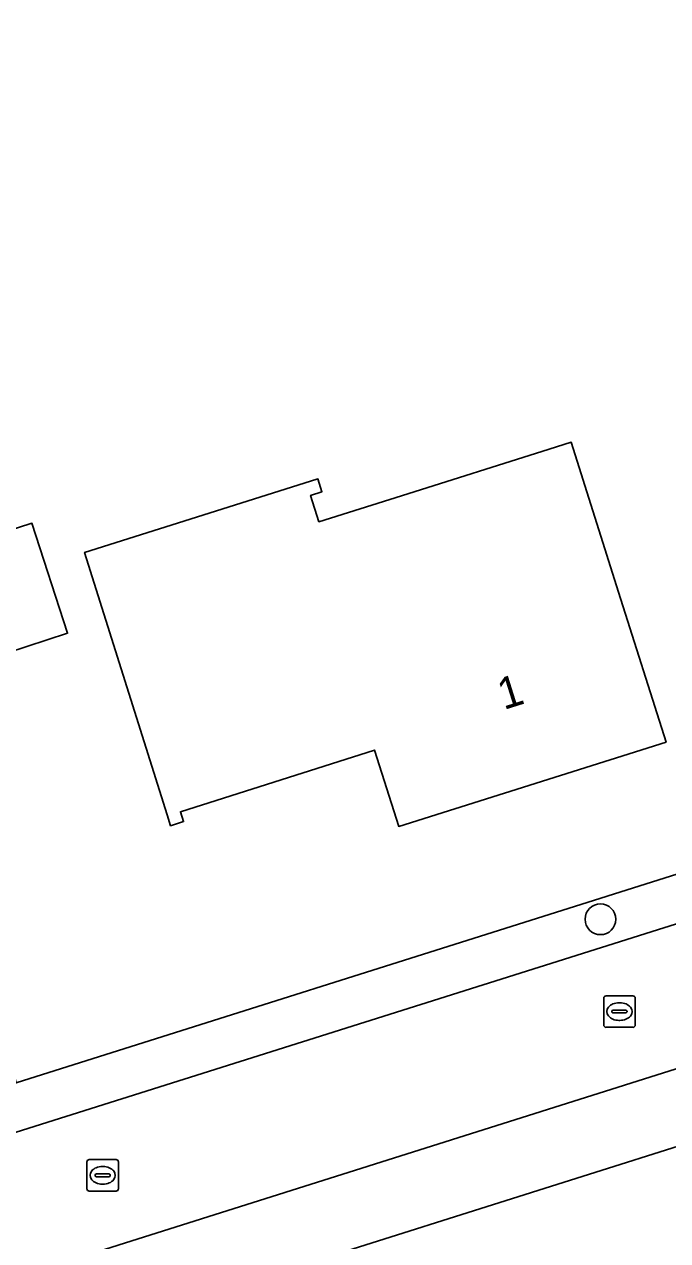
# Model space of a CAD drawing. Extents: x 163426 to 164192, y 380329 to 381641.
# Drawn here: x 163943.65 to 163964.09, y 381284.84 to 381323.49 of the extents above; entities that cross this region are included whole.
import ezdxf

# ---------------------------------------------------------------- set-up
doc = ezdxf.new("R2010")
doc.units = 0
for name, color, linetype in [('IMGEO_Boom', 7, 'Continuous'), ('IMGEO_Erf', 7, 'Continuous'), ('IMGEO_Kolk', 7, 'Continuous'), ('IMGEO_Pand', 7, 'Continuous'), ('IMGEO_Pand_nummerreeks', 7, 'Continuous'), ('IMGEO_Rijbaan_lokaal_open', 7, 'Continuous'), ('IMGEO_Voetpad_open', 7, 'Continuous')]:
    doc.layers.add(name, color=color, linetype=linetype)

msp = doc.modelspace()

# ---------------------------------------------------------------- linework, layer by layer
at = {"layer": 'IMGEO_Boom'}
msp.add_circle((163961.955, 381295.05), 0.489, dxfattribs=at)
at = {"layer": 'IMGEO_Erf'}
for points in [[(163913.73, 381379.954), (163915.906, 381377.066), (163917.715, 381374.256), (163918.762, 381372.692), (163921.534, 381367.958), (163923.872, 381362.995), (163925.758, 381357.843), (163928.758, 381344.373), (163929.518, 381341.822), (163931.347, 381342.333), (163933.816, 381333.507), (163932.138, 381333.029), (163932.56, 381331.611), (163942.876, 381291.921), (163943.388, 381289.852), (163999.73, 381307.65)], [(164001.617, 381299.59), (164000, 381299.079), (163946.357, 381282.135), (163946.949, 381280.126), (163950.911, 381264.377), (163953.894, 381250), (163955.908, 381240.291), (163959.527, 381217.462), (163960.076, 381214.403), (163973.754, 381216.166)]]:
    msp.add_lwpolyline(points, dxfattribs=at)
for points in [[(163952.976, 381309.045), (163953.105, 381308.635), (163952.743, 381308.521), (163953.007, 381307.682), (163955.631, 381308.509), (163960.325, 381309.988), (163961.025, 381310.209), (163962.532, 381305.449), (163964.041, 381300.682), (163955.546, 381298.001), (163954.778, 381300.424), (163948.606, 381298.469), (163948.706, 381298.154), (163948.296, 381298.022), (163948.187, 381298.369), (163946.238, 381304.554), (163945.559, 381306.707), (163950.328, 381308.21)], [(163945.023, 381304.138), (163943.084, 381303.509), (163942.466, 381303.308), (163941.33, 381306.806), (163943.887, 381307.636)]]:
    msp.add_lwpolyline(points, close=True, dxfattribs=at)
at = {"layer": 'IMGEO_Kolk'}
for p, q in [((163962.059, 381291.69), (163962.059, 381292.542)), ((163962.134, 381292.616), (163962.986, 381292.616)), ((163963.06, 381292.542), (163963.06, 381291.69)), ((163962.318, 381292.11), (163962.318, 381292.122)), ((163962.756, 381292.073), (163962.358, 381292.073)), ((163962.361, 381292.159), (163962.759, 381292.159)), ((163962.547, 381292.396), (163962.572, 381292.396)), ((163962.802, 381292.122), (163962.802, 381292.11)), ((163962.57, 381291.836), (163962.545, 381291.836)), ((163962.986, 381291.616), (163962.134, 381291.616)), ((163945.711, 381287.412), (163946.563, 381287.412)), ((163945.636, 381286.486), (163945.636, 381287.338)), ((163946.124, 381287.192), (163946.149, 381287.192)), ((163946.637, 381287.338), (163946.637, 381286.486)), ((163945.895, 381286.906), (163945.895, 381286.918)), ((163946.333, 381286.869), (163945.935, 381286.869)), ((163945.938, 381286.955), (163946.336, 381286.955)), ((163946.147, 381286.632), (163946.122, 381286.632)), ((163946.379, 381286.918), (163946.379, 381286.906)), ((163946.563, 381286.412), (163945.711, 381286.412))]:
    msp.add_line(p, q, dxfattribs=at)
for points in [[(163962.059, 381291.69), (163962.059, 381292.542)], [(163962.134, 381292.616), (163962.986, 381292.616)], [(163963.06, 381292.542), (163963.06, 381291.69)], [(163962.986, 381291.616), (163962.134, 381291.616)], [(163945.711, 381287.412), (163946.563, 381287.412)], [(163945.636, 381286.486), (163945.636, 381287.338)], [(163946.637, 381287.338), (163946.637, 381286.486)], [(163946.563, 381286.412), (163945.711, 381286.412)]]:
    msp.add_lwpolyline(points, dxfattribs=at)
for centre, radius, start, end in [((163962.136, 381292.54), 0.0765, 91.552, 178.448), ((163962.136, 381292.54), 0.0765, 91.552, 178.448), ((163962.984, 381292.54), 0.0765, 1.552, 88.448), ((163962.984, 381292.54), 0.0765, 1.552, 88.448), ((163962.358, 381292.119), 0.0403, 85.8775, 175.7526), ((163962.355, 381292.109), 0.0366, 178.938, 274.7102), ((163962.759, 381292.116), 0.043, 264.8664, 352.4533), ((163962.763, 381292.121), 0.0386, 1.7309, 96.639), ((163962.136, 381291.692), 0.0765, 181.552, 268.448), ((163962.136, 381291.692), 0.0765, 181.552, 268.448), ((163962.984, 381291.692), 0.0765, 271.552, 358.448), ((163962.984, 381291.692), 0.0765, 271.552, 358.448), ((163945.713, 381287.336), 0.0765, 91.552, 178.448), ((163945.713, 381287.336), 0.0765, 91.552, 178.448), ((163946.561, 381287.336), 0.0765, 1.552, 88.448), ((163946.561, 381287.336), 0.0765, 1.552, 88.448), ((163945.935, 381286.915), 0.0403, 85.8775, 175.7526), ((163945.932, 381286.905), 0.0366, 178.938, 274.7102), ((163946.336, 381286.912), 0.043, 264.8664, 352.4533), ((163946.34, 381286.917), 0.0386, 1.7309, 96.639), ((163945.713, 381286.488), 0.0765, 181.552, 268.448), ((163945.713, 381286.488), 0.0765, 181.552, 268.448), ((163946.561, 381286.488), 0.0765, 271.552, 358.448), ((163946.561, 381286.488), 0.0765, 271.552, 358.448)]:
    msp.add_arc(centre, radius, start, end, dxfattribs=at)
for centre, major_axis, ratio, start_param, end_param in [((163962.546, 381292.116), (-0.387, 0.002), 0.722429, 4.712389, 7.853982), ((163962.571, 381292.116), (-0.39, 0.002), 0.717154, 1.570796, 4.712389), ((163946.123, 381286.912), (-0.387, 0.002), 0.722429, 4.712389, 7.853982), ((163946.148, 381286.912), (-0.39, 0.002), 0.717154, 1.570796, 4.712389)]:
    msp.add_ellipse(centre, major_axis=major_axis, ratio=ratio, start_param=start_param, end_param=end_param, dxfattribs=at)
at = {"layer": 'IMGEO_Pand'}
for points in [[(163962.532, 381305.449), (163961.025, 381310.209), (163960.325, 381309.988), (163955.631, 381308.509), (163953.007, 381307.682), (163952.743, 381308.521), (163953.105, 381308.635), (163952.976, 381309.045), (163950.328, 381308.21), (163945.559, 381306.707), (163946.238, 381304.554), (163948.187, 381298.369), (163948.296, 381298.022), (163948.706, 381298.154), (163948.606, 381298.469), (163954.778, 381300.424), (163955.546, 381298.001), (163964.041, 381300.682)], [(163943.084, 381303.509), (163945.023, 381304.138), (163943.887, 381307.636), (163941.33, 381306.806), (163942.466, 381303.308)]]:
    msp.add_lwpolyline(points, close=True, dxfattribs=at)
at = {"layer": 'IMGEO_Rijbaan_lokaal_open'}
for points in [[(164000.161, 381306.194), (164000, 381306.143), (163942.984, 381288.154), (163942.472, 381288.079), (163942.091, 381288.064), (163941.707, 381288.082), (163941.325, 381288.135), (163940.95, 381288.222), (163940.585, 381288.342), (163940.231, 381288.494), (163939.893, 381288.677), (163939.572, 381288.89), (163939.271, 381289.131), (163938.993, 381289.397), (163938.74, 381289.687), (163938.514, 381289.999), (163938.317, 381290.329), (163941.502, 381278.63)], [(163943.979, 381283.856), (164000, 381301.552), (164000.698, 381301.772)]]:
    msp.add_lwpolyline(points, dxfattribs=at)
at = {"layer": 'IMGEO_Voetpad_open'}
for points in [[(163999.73, 381307.65), (163943.388, 381289.852), (163942.822, 381289.673), (163942.094, 381289.58)], [(163939.413, 381292.053), (163939.266, 381292.549), (163937.807, 381292.203), (163938.317, 381290.329), (163938.514, 381289.999), (163938.74, 381289.687), (163938.993, 381289.397), (163939.271, 381289.131), (163939.572, 381288.89), (163939.893, 381288.677), (163940.231, 381288.494), (163940.585, 381288.342), (163940.95, 381288.222), (163941.325, 381288.135), (163941.707, 381288.082), (163942.091, 381288.064), (163942.472, 381288.079), (163942.984, 381288.154), (164000, 381306.143), (164000.161, 381306.194)], [(164000.698, 381301.772), (164000, 381301.552), (163943.979, 381283.856), (163943.586, 381283.653), (163943.249, 381283.437), (163942.932, 381283.191), (163942.639, 381282.918), (163942.371, 381282.62), (163942.131, 381282.3), (163941.92, 381281.959), (163941.741, 381281.6), (163941.594, 381281.227), (163941.482, 381280.843), (163941.404, 381280.45), (163941.361, 381280.051), (163941.355, 381279.651), (163941.384, 381279.251), (163941.448, 381278.856), (163941.502, 381278.63), (163941.823, 381277.416), (163943.229, 381277.838), (163943.145, 381278.24)], [(163944.169, 381281.339), (163944.676, 381281.604), (163946.357, 381282.135), (164000, 381299.079)]]:
    msp.add_lwpolyline(points, dxfattribs=at)

# ---------------------------------------------------------------- texts
at = {"layer": 'IMGEO_Pand_nummerreeks'}
msp.add_text('1', height=1, rotation=17.5153, dxfattribs=at).set_placement((163958.881, 381301.696))

doc.saveas('drawing.dxf')
